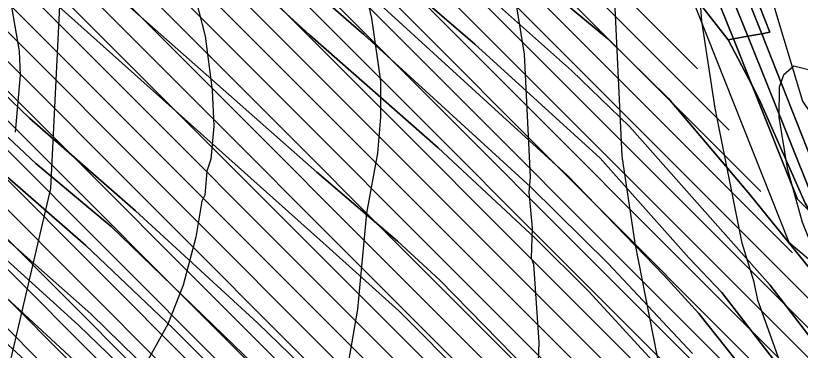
# Model space of a CAD drawing. Extents: x -510989 to -501240, y -1184665 to -1176089.
# Drawn here: x -505553.2 to -505291.5, y -1182149.7 to -1182038.1 of the extents above; entities that cross this region are included whole.
import ezdxf

# ---------------------------------------------------------------- set-up
doc = ezdxf.new("R2010")
doc.units = 0
for name, color, linetype in [('NAVRH_interakcni_prvky', 7, 'Continuous'), ('orna_puda', 7, 'Continuous'), ('ostatni_plocha_x_ostatni_komunikace', 7, 'Continuous'), ('STAV_erozne_ohrozene_plochy', 7, 'Continuous'), ('STAV_vyrazne_udolnice', 7, 'Continuous'), ('vodni_plocha_x_vodni_tok_v_koryt_prir_n_upr', 7, 'Continuous'), ('vrstevnice_01', 7, 'Continuous'), ('vrstevnice_02', 7, 'Continuous')]:
    doc.layers.add(name, color=color, linetype=linetype)

msp = doc.modelspace()

# ---------------------------------------------------------------- linework, layer by layer
at = {"layer": 'NAVRH_interakcni_prvky'}
for points in [[(-505608.99, -1182282.38), (-505565.31, -1182197.02), (-505541.49, -1182095.78), (-505537.52, -1182014.39), (-505537.52, -1181958.81), (-505551.42, -1181861.54), (-505543.48, -1181770.22), (-505601.05, -1181698.76)], [(-505477.97, -1181847.64), (-505390.62, -1181917.12), (-505341, -1181998.51), (-505295.34, -1182113.64), (-505192.11, -1182200.99), (-505084.92, -1182282.38)]]:
    msp.add_lwpolyline(points, dxfattribs=at)
at = {"layer": 'orna_puda'}
for points in [[(-505568.04, -1181853.19), (-505546.41, -1181877.85), (-505541.83, -1181883.21), (-505508.63, -1181913.03), (-505465.61, -1181948.98), (-505413.77, -1181995.02), (-505394.59, -1182013.48), (-505355.64, -1182045.79), (-505335.45, -1182065.69), (-505308.28, -1182097.68), (-505287.99, -1182122.8), (-505265.81, -1182150.87), (-505254.12, -1182172.21), (-505233.73, -1182190.31), (-505225.24, -1182199.03), (-505189.55, -1182234.31), (-505143.26, -1182279.17)], [(-505287.99, -1182122.8), (-505308.28, -1182097.68), (-505335.45, -1182065.69), (-505355.64, -1182045.79), (-505394.59, -1182013.48), (-505413.77, -1181995.02), (-505465.61, -1181948.98), (-505508.63, -1181913.03), (-505541.83, -1181883.21), (-505525.62, -1181879.39), (-505531.74, -1181873.34)], [(-505509.52, -1181873.93), (-505484.12, -1181893.43), (-505462, -1181909.24), (-505430.96, -1181932.36), (-505405.71, -1181954.22), (-505356.56, -1181998.96), (-505336.89, -1182020.96), (-505325.56, -1182033.42), (-505315.51, -1182046.18), (-505307.69, -1182061.13), (-505292.37, -1182099.24), (-505288.01, -1182103.77)], [(-505140.3, -1182319.44), (-505170.25, -1182280.12), (-505204.2, -1182243.42), (-505237.76, -1182205.38), (-505261.98, -1182185.83), (-505274.28, -1182163.42), (-505301.62, -1182127.85), (-505348.44, -1182075.1), (-505367.81, -1182056.44), (-505436.93, -1181994.95), (-505507.07, -1181935.7), (-505555.65, -1181891.64)], [(-505555.65, -1181891.64), (-505507.07, -1181935.7), (-505436.93, -1181994.95), (-505367.81, -1182056.44), (-505348.44, -1182075.1), (-505301.62, -1182127.85), (-505274.28, -1182163.42)], [(-505573.04, -1181894.67), (-505550.18, -1181917.35), (-505527.82, -1181937.83), (-505495.62, -1181964.87), (-505456.25, -1181999.44), (-505422.81, -1182027.98), (-505400.01, -1182047.67), (-505358.23, -1182085.64), (-505328.68, -1182118.88), (-505317.63, -1182130.36), (-505285.39, -1182172.19)], [(-505285.39, -1182172.19), (-505317.63, -1182130.36), (-505328.68, -1182118.88), (-505358.23, -1182085.64), (-505400.01, -1182047.67), (-505422.81, -1182027.98), (-505456.25, -1181999.44), (-505495.62, -1181964.87), (-505527.82, -1181937.83), (-505550.18, -1181917.35), (-505573.04, -1181894.67)], [(-505567.25, -1181916.64), (-505538.57, -1181942.08), (-505481.82, -1181991.47), (-505435.51, -1182030.72), (-505369.15, -1182091.43), (-505337.03, -1182124.65), (-505325.28, -1182137.4), (-505292.28, -1182178.91)], [(-505292.28, -1182178.91), (-505325.28, -1182137.4), (-505337.03, -1182124.65), (-505369.15, -1182091.43), (-505435.51, -1182030.72), (-505481.82, -1181991.47), (-505538.57, -1181942.08), (-505567.25, -1181916.64)], [(-505576.76, -1181921.98), (-505517.02, -1181975.79), (-505491.29, -1181997.29), (-505437.08, -1182044.44), (-505381.51, -1182095.2), (-505355.45, -1182120.85), (-505327.42, -1182150.7)], [(-505327.42, -1182150.7), (-505355.45, -1182120.85), (-505381.51, -1182095.2), (-505437.08, -1182044.44), (-505491.29, -1181997.29), (-505517.02, -1181975.79), (-505576.76, -1181921.98)], [(-505569.87, -1181942.31), (-505492.15, -1182010.58), (-505455.06, -1182044.65), (-505412.33, -1182082.21), (-505379.96, -1182112.3), (-505362.05, -1182130.01), (-505339.49, -1182154.57)], [(-505339.49, -1182154.57), (-505362.05, -1182130.01), (-505379.96, -1182112.3), (-505412.33, -1182082.21), (-505455.06, -1182044.65), (-505492.15, -1182010.58), (-505569.87, -1181942.31)], [(-505367.44, -1182171.49), (-505411.76, -1182126.27), (-505425.83, -1182113.33), (-505452.81, -1182090.24), (-505549.33, -1182005.12), (-505584.61, -1181971.35)], [(-505584.61, -1181971.35), (-505549.33, -1182005.12), (-505452.81, -1182090.24), (-505425.83, -1182113.33), (-505411.76, -1182126.27), (-505367.44, -1182171.49), (-505349.75, -1182191.77), (-505323.63, -1182222.02), (-505283.06, -1182271.94), (-505258.09, -1182307.38), (-505257.86, -1182307.7), (-505226.26, -1182351.65), (-505241.61, -1182355.59), (-505271.5, -1182315.96), (-505294.02, -1182284.84), (-505330.4, -1182239.7), (-505379.76, -1182182.4), (-505425.42, -1182136.45), (-505449.63, -1182114.77), (-505566.1, -1182010.76)], [(-505566.1, -1182010.76), (-505449.63, -1182114.77), (-505425.42, -1182136.45), (-505379.76, -1182182.4), (-505330.4, -1182239.7), (-505294.02, -1182284.84), (-505271.5, -1182315.96), (-505241.61, -1182355.59), (-505266.95, -1182362.08), (-505275.95, -1182364.1), (-505298.69, -1182333.35), (-505352.13, -1182266.89), (-505402.08, -1182210.88), (-505426.3, -1182185.24), (-505472.43, -1182140.66), (-505513.32, -1182103.17), (-505548.69, -1182072.33), (-505575.74, -1182046.26)], [(-505575.74, -1182046.26), (-505548.69, -1182072.33), (-505513.32, -1182103.17), (-505472.43, -1182140.66), (-505426.3, -1182185.24), (-505402.08, -1182210.88), (-505352.13, -1182266.89), (-505298.69, -1182333.35), (-505275.95, -1182364.1), (-505285.64, -1182366.68), (-505297.41, -1182349.58), (-505324.32, -1182317.98), (-505360.11, -1182274.25), (-505392.22, -1182237.49), (-505428.43, -1182199.01), (-505477.26, -1182151.05), (-505521.45, -1182108.4), (-505546.57, -1182087.4), (-505591.18, -1182045.46)], [(-505591.18, -1182045.46), (-505546.57, -1182087.4), (-505521.45, -1182108.4), (-505477.26, -1182151.05), (-505428.43, -1182199.01), (-505392.22, -1182237.49), (-505360.11, -1182274.25), (-505324.32, -1182317.98), (-505297.41, -1182349.58), (-505285.64, -1182366.68), (-505296.59, -1182369.07), (-505309.57, -1182350.56), (-505365.73, -1182282.9), (-505427.03, -1182215.92), (-505500.72, -1182142.35), (-505529.84, -1182114.76), (-505588.6, -1182063.62)], [(-505588.6, -1182063.62), (-505529.84, -1182114.76), (-505500.72, -1182142.35), (-505427.03, -1182215.92), (-505365.73, -1182282.9), (-505309.57, -1182350.56), (-505296.59, -1182369.07), (-505307.29, -1182369.64), (-505313.59, -1182369.95), (-505328.19, -1182350.29), (-505373.76, -1182297.21), (-505400.25, -1182266.18), (-505430.38, -1182233.94), (-505477.83, -1182186.76), (-505528.18, -1182137.53), (-505577.6, -1182094)], [(-505577.6, -1182094), (-505528.18, -1182137.53), (-505477.83, -1182186.76), (-505430.38, -1182233.94), (-505400.25, -1182266.18), (-505373.76, -1182297.21), (-505328.19, -1182350.29), (-505313.59, -1182369.95), (-505319.56, -1182370.24), (-505337.82, -1182348.02), (-505396.12, -1182278.95), (-505411.7, -1182261.52), (-505450.47, -1182221.47), (-505480.17, -1182191.64), (-505532.27, -1182141.24), (-505587.42, -1182091.43)], [(-505587.42, -1182091.43), (-505532.27, -1182141.24), (-505480.17, -1182191.64), (-505450.47, -1182221.47), (-505411.7, -1182261.52), (-505396.12, -1182278.95), (-505337.82, -1182348.02), (-505319.56, -1182370.24), (-505326.37, -1182371.4), (-505331.95, -1182372.38), (-505407.16, -1182280.57), (-505419.98, -1182265.82), (-505496.43, -1182189.37), (-505532.37, -1182154.29), (-505570.03, -1182119.63)], [(-505570.03, -1182119.63), (-505532.37, -1182154.29), (-505496.43, -1182189.37), (-505419.98, -1182265.82), (-505407.16, -1182280.57), (-505331.95, -1182372.38), (-505344.33, -1182374.03), (-505362.19, -1182351.49), (-505426.09, -1182275.05), (-505492.28, -1182207.63), (-505536.68, -1182165.35), (-505591.42, -1182115.18)]]:
    msp.add_lwpolyline(points, dxfattribs=at)
for points in [[(-505326.47, -1181982.51), (-505325.21, -1181977.28), (-505321.5, -1181982.6), (-505277.31, -1182045.9), (-505245.02, -1182084.01), (-505211.27, -1182118.01), (-505167.04, -1182153.21), (-505162.84, -1182156.74), (-505171.16, -1182170.25), (-505178.64, -1182182.4), (-505181.95, -1182187.8), (-505198.66, -1182175.96), (-505218.28, -1182163.42), (-505253.16, -1182127.19), (-505259.03, -1182115.11), (-505267.67, -1182107.25), (-505270.34, -1182109.35), (-505284.27, -1182094.87), (-505304.35, -1182044.13), (-505301.63, -1182043.63), (-505305.03, -1182035.12), (-505312.96, -1182022.37), (-505316.12, -1182013.04)], [(-505331.94, -1182016.42), (-505327.34, -1182012.21), (-505313.82, -1182045.87), (-505315.51, -1182046.18), (-505325.56, -1182033.42), (-505336.89, -1182020.96)], [(-505312.96, -1182022.37), (-505305.03, -1182035.12), (-505301.63, -1182043.63), (-505304.35, -1182044.13)], [(-505313.82, -1182045.87), (-505307.69, -1182061.13), (-505315.51, -1182046.18)]]:
    msp.add_lwpolyline(points, close=True, dxfattribs=at)
at = {"layer": 'ostatni_plocha_x_ostatni_komunikace'}
for points in [[(-505327.34, -1182012.21), (-505326.84, -1182011.75), (-505321.17, -1182017.13), (-505320.55, -1182016.51), (-505309.04, -1182044.99), (-505313.82, -1182045.87)], [(-505309.04, -1182044.99), (-505287.69, -1182097.86), (-505273.82, -1182112.09), (-505277.34, -1182114.86), (-505288.01, -1182103.77), (-505289.87, -1182100.63), (-505305.16, -1182065.96), (-505307.69, -1182061.13), (-505313.82, -1182045.87)], [(-505307.69, -1182061.13), (-505305.16, -1182065.96), (-505289.87, -1182100.63), (-505288.01, -1182103.77), (-505292.37, -1182099.24)]]:
    msp.add_lwpolyline(points, close=True, dxfattribs=at)
at = {"layer": 'STAV_erozne_ohrozene_plochy'}
for p, q in [((-505540.39, -1181880.82), (-505283.57, -1182137.64)), ((-505531.4, -1181879.92), (-505294.12, -1182117.2)), ((-505520.91, -1181880.51), (-505304.67, -1182096.75)), ((-505510.42, -1181881.1), (-505315.21, -1182076.3)), ((-505547.76, -1181883.35), (-505144.55, -1182286.57)), ((-505499.93, -1181881.69), (-505325.76, -1182055.86)), ((-505555.13, -1181885.88), (-505150.56, -1182290.46)), ((-505562.5, -1181888.41), (-505156.57, -1182294.35)), ((-505569.88, -1181890.94), (-505162.58, -1182298.24)), ((-505577.25, -1181893.47), (-505168.58, -1182302.13)), ((-505584.62, -1181896), (-505174.59, -1182306.02)), ((-505591.99, -1181898.53), (-505180.6, -1182309.91)), ((-505599.36, -1181901.05), (-505186.61, -1182313.8)), ((-505606.73, -1181903.58), (-505192.62, -1182317.69)), ((-505614.1, -1181906.11), (-505198.63, -1182321.58)), ((-505621.47, -1181908.64), (-505204.64, -1182325.47)), ((-505628.84, -1181911.17), (-505210.65, -1182329.36)), ((-505636.21, -1181913.7), (-505216.66, -1182333.25)), ((-505643.58, -1181916.23), (-505222.67, -1182337.14)), ((-505650.95, -1181918.76), (-505228.68, -1182341.03)), ((-505658.32, -1181921.29), (-505235.89, -1182343.71)), ((-505665.69, -1181923.81), (-505244.24, -1182345.26)), ((-505673.06, -1181926.34), (-505252.6, -1182346.81)), ((-505680.44, -1181928.87), (-505260.95, -1182348.36)), ((-505687.81, -1181931.4), (-505269.3, -1182349.91)), ((-505695.18, -1181933.93), (-505277.65, -1182351.46)), ((-505709.92, -1181938.99), (-505294.35, -1182354.56)), ((-505702.55, -1181936.46), (-505286, -1182353.01)), ((-505717.29, -1181941.52), (-505302.7, -1182356.11)), ((-505724.66, -1181944.04), (-505311.05, -1182357.65)), ((-505732.03, -1181946.57), (-505319.4, -1182359.2)), ((-505739.4, -1181949.1), (-505327.75, -1182360.75)), ((-505746.77, -1181951.63), (-505336.1, -1182362.3))]:
    msp.add_line(p, q, dxfattribs=at)
at = {"layer": 'STAV_vyrazne_udolnice'}
msp.add_lwpolyline([(-505486.28, -1181776.97), (-505446.89, -1181838.83), (-505419.46, -1181866.96), (-505394.84, -1181886.64), (-505356.86, -1181928.12), (-505336.47, -1181957.65), (-505309.74, -1182003.35), (-505290.75, -1182066.62), (-505259.8, -1182112.32), (-505235.89, -1182136.93), (-505145.86, -1182211.45), (-505082.56, -1182255.04), (-505023.48, -1182296.52)], dxfattribs=at)
at = {"layer": 'vodni_plocha_x_vodni_tok_v_koryt_prir_n_upr'}
for points in [[(-505317.77, -1182013.73), (-505316.46, -1182013.18), (-505312.96, -1182022.37), (-505304.35, -1182044.13), (-505309.04, -1182044.99), (-505320.55, -1182016.51)], [(-505304.35, -1182044.13), (-505284.27, -1182094.87), (-505270.34, -1182109.35), (-505273.82, -1182112.09), (-505287.69, -1182097.86), (-505309.04, -1182044.99)]]:
    msp.add_lwpolyline(points, close=True, dxfattribs=at)
at = {"layer": 'vrstevnice_01'}
for points in [[(-505431, -1181877), (-505425, -1181886), (-505415.91, -1181908), (-505410.59, -1181929), (-505409.91, -1181939), (-505405.69, -1181966), (-505398.91, -1181993), (-505388.91, -1182018), (-505383.59, -1182051), (-505381.59, -1182092), (-505382, -1182097), (-505380.91, -1182109), (-505381.31, -1182119), (-505380.5, -1182121), (-505378.69, -1182147), (-505379.5, -1182170)], [(-505556, -1181902), (-505542.81, -1181909), (-505529.81, -1181918), (-505525.91, -1181921), (-505519.19, -1181928), (-505514.09, -1181936), (-505509.31, -1181946), (-505504.69, -1181968), (-505498.5, -1182012), (-505490, -1182045), (-505487.69, -1182063), (-505487.19, -1182075), (-505488.19, -1182086), (-505489.5, -1182090), (-505490.19, -1182098), (-505491.19, -1182100), (-505493.19, -1182112), (-505497.41, -1182128), (-505502.5, -1182141), (-505511.91, -1182158)], [(-505294.81, -1182163), (-505305.69, -1182133), (-505306.91, -1182127), (-505310.91, -1182114), (-505319.91, -1182069), (-505324.31, -1182040), (-505325.69, -1182022), (-505329.69, -1181997), (-505336, -1181979), (-505342.09, -1181965), (-505342.81, -1181960), (-505342, -1181958), (-505340, -1181955), (-505335.81, -1181955), (-505331.31, -1181958), (-505326.81, -1181962), (-505321.19, -1181969), (-505293.41, -1182012), (-505278.69, -1182029), (-505263.59, -1182043), (-505245.69, -1182055), (-505186.91, -1182088), (-505179.09, -1182090), (-505153.81, -1182093)]]:
    msp.add_lwpolyline(points, dxfattribs=at)
at = {"layer": 'vrstevnice_02'}
for points in [[(-505507.41, -1181874), (-505497.91, -1181881), (-505488.19, -1181887), (-505474.5, -1181899), (-505466.31, -1181909), (-505465.91, -1181911), (-505461.81, -1181917), (-505457.41, -1181927), (-505451.81, -1181948), (-505444.69, -1181991), (-505442, -1182010), (-505439.41, -1182018), (-505434.59, -1182039), (-505431.59, -1182060), (-505431.59, -1182072), (-505432.59, -1182084), (-505436.19, -1182104), (-505439.19, -1182136), (-505442.31, -1182154)], [(-505397.41, -1181876), (-505400.69, -1181878), (-505401.91, -1181881), (-505400.81, -1181886), (-505389.31, -1181908), (-505381.59, -1181934), (-505373.59, -1181967), (-505357, -1182006), (-505353.81, -1182026), (-505351, -1182085), (-505346.69, -1182114), (-505335.69, -1182170)], [(-505564.69, -1181978), (-505552.09, -1182050), (-505551.81, -1182058), (-505553.41, -1182077)], [(-505153.09, -1182139), (-505167.09, -1182136), (-505177, -1182133), (-505194.19, -1182124), (-505227.81, -1182099), (-505260.5, -1182080), (-505285.69, -1182057), (-505293.59, -1182055), (-505297.09, -1182058), (-505298.5, -1182062), (-505298.59, -1182072), (-505295.91, -1182089), (-505290.91, -1182107), (-505278.31, -1182138), (-505276.09, -1182141), (-505275.69, -1182143), (-505262.31, -1182166)]]:
    msp.add_lwpolyline(points, dxfattribs=at)

doc.saveas('drawing.dxf')
